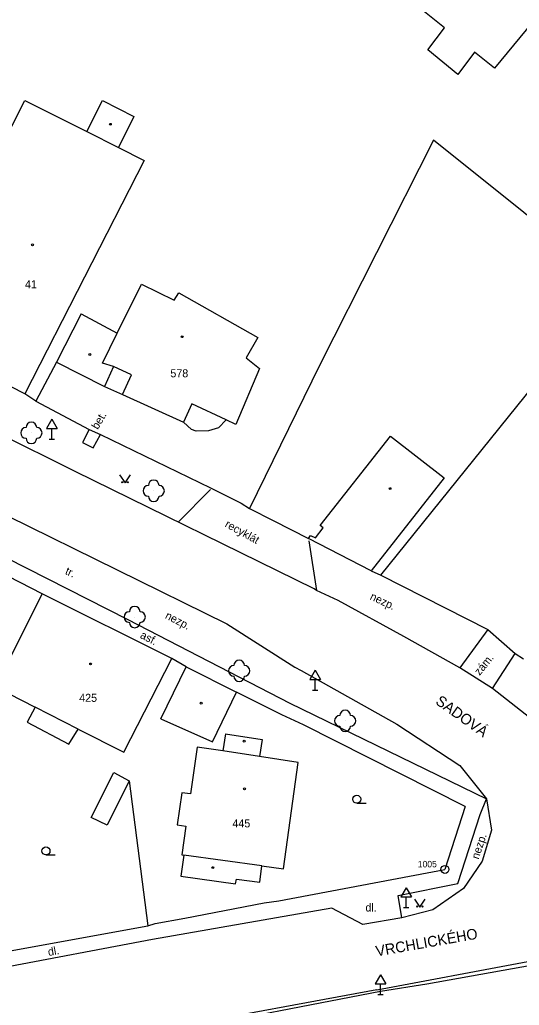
# Model space of a CAD drawing. Extents: x -794191 to -788944, y -1117087 to -1105044.
# Drawn here: x -791910.9 to -791864.2, y -1109788.3 to -1109696 of the extents above; entities that cross this region are included whole.
import ezdxf

# ---------------------------------------------------------------- set-up
doc = ezdxf.new("R2010")
doc.units = 0
for name, color, linetype in [('Doplněk polohopisu', 7, 'Continuous'), ('Doplňkové značky', 7, 'Continuous'), ('Hranice - ploty_ zdi', 7, 'Continuous'), ('Komunikace', 7, 'Continuous'), ('Názvy ulic_ silnic_ žel_', 7, 'Continuous'), ('Pomocné popisy', 7, 'Continuous'), ('Stavební objekty', 7, 'Continuous'), ('temporary_level_1', 7, 'Continuous'), ('Zeleň', 7, 'Continuous'), ('Značky druhů budov', 7, 'Continuous'), ('Značky druhů pozemků', 7, 'Continuous'), ('Čísla popisná', 7, 'Continuous')]:
    doc.layers.add(name, color=color, linetype=linetype)

msp = doc.modelspace()

# ---------------------------------------------------------------- linework, layer by layer
at = {"layer": 'Doplněk polohopisu'}
for p, q in [((-791900.82, -1109752.21), (-791885.65, -1109760.05)), ((-791867.12, -1109753.14), (-791869.73, -1109756.73)), ((-791866.68, -1109758.66), (-791864.55, -1109755.37)), ((-791885.65, -1109760.05), (-791867.22, -1109769.01))]:
    msp.add_line(p, q, dxfattribs=at)
for points in [[(-791923.22, -1109740.89), (-791919.89, -1109742.64), (-791915.98, -1109744.51), (-791900.82, -1109752.21)], [(-791875.15, -1109780.13), (-791875.5, -1109778.06), (-791869.91, -1109776.92), (-791867.82, -1109770.46), (-791867.22, -1109769.01)]]:
    msp.add_lwpolyline(points, dxfattribs=at)
at = {"layer": 'Doplňkové značky'}
for p, q in [((-791907.95, -1109733.444), (-791908.45, -1109734.31)), ((-791907.95, -1109733.444), (-791907.45, -1109734.31)), ((-791908.45, -1109734.31), (-791907.45, -1109734.31)), ((-791907.95, -1109735.31), (-791907.95, -1109734.31)), ((-791908.2, -1109735.31), (-791907.7, -1109735.31)), ((-791883.28, -1109756.954), (-791883.78, -1109757.82)), ((-791883.28, -1109756.954), (-791882.78, -1109757.82)), ((-791883.78, -1109757.82), (-791882.78, -1109757.82)), ((-791883.28, -1109758.82), (-791883.28, -1109757.82)), ((-791883.53, -1109758.82), (-791883.03, -1109758.82)), ((-791874.75, -1109777.324), (-791875.25, -1109778.19)), ((-791874.75, -1109777.324), (-791874.25, -1109778.19)), ((-791875.25, -1109778.19), (-791874.25, -1109778.19)), ((-791874.75, -1109779.19), (-791874.75, -1109778.19)), ((-791875, -1109779.19), (-791874.5, -1109779.19)), ((-791877.16, -1109785.474), (-791877.66, -1109786.34)), ((-791877.16, -1109785.474), (-791876.66, -1109786.34)), ((-791877.66, -1109786.34), (-791876.66, -1109786.34)), ((-791877.16, -1109787.34), (-791877.16, -1109786.34)), ((-791877.41, -1109787.34), (-791876.91, -1109787.34))]:
    msp.add_line(p, q, dxfattribs=at)
at = {"layer": 'Hranice - ploty_ zdi'}
for p, q in [((-791872.21, -1109707.3), (-791882.86, -1109728.42)), ((-791907.51, -1109728.09), (-791909.43, -1109731.75)), ((-791882.86, -1109728.42), (-791889.43, -1109741.79)), ((-791877.14, -1109748.05), (-791861.3, -1109728.39)), ((-791909.43, -1109731.75), (-791910.48, -1109731.06)), ((-791909.43, -1109731.75), (-791904.44, -1109734.4)), ((-791904.44, -1109734.4), (-791903.38, -1109734.86)), ((-791903.38, -1109734.86), (-791893.08, -1109739.85)), ((-791893.08, -1109739.85), (-791890.2, -1109741.3)), ((-791887.21, -1109742.92), (-791883.92, -1109744.6)), ((-791878.03, -1109747.64), (-791877.14, -1109748.05)), ((-791877.14, -1109748.05), (-791867.12, -1109753.14)), ((-791867.12, -1109753.14), (-791864.55, -1109755.37)), ((-791864.55, -1109755.37), (-791863.78, -1109755.87)), ((-791895.35, -1109756.63), (-791896.71, -1109755.85)), ((-791886.39, -1109761.13), (-791890.66, -1109759.02)), ((-791900.69, -1109767.31), (-791898.94, -1109780.88)), ((-791869.22, -1109769.72), (-791871.13, -1109775.61)), ((-791886.67, -1109778.56), (-791871.13, -1109775.61)), ((-791888.07, -1109778.74), (-791886.67, -1109778.56)), ((-791895.5, -1109780.16), (-791888.07, -1109778.74)), ((-791898.28, -1109780.68), (-791895.5, -1109780.16))]:
    msp.add_line(p, q, dxfattribs=at)
for points in [[(-791861.3, -1109728.39), (-791855.28, -1109720.85), (-791872.21, -1109707.3)], [(-791890.2, -1109741.3), (-791889.43, -1109741.79), (-791887.21, -1109742.92)], [(-791869.22, -1109769.72), (-791884.37, -1109762.08), (-791886.39, -1109761.13)], [(-791913.6, -1109783.55), (-791898.94, -1109780.88), (-791898.28, -1109780.68)], [(-791846.05, -1109786.41), (-791849.69, -1109784.57), (-791853.32, -1109783.35), (-791855.37, -1109783.26), (-791859.74, -1109784.03), (-791872.82, -1109786.35), (-791877.17, -1109787.03), (-791896.85, -1109790.85)]]:
    msp.add_lwpolyline(points, dxfattribs=at)
at = {"layer": 'Komunikace'}
for p, q in [((-791905.75, -1109738.32), (-791930.85, -1109725.92)), ((-791883.36, -1109749.34), (-791905.75, -1109738.32)), ((-791893.08, -1109740.01), (-791896.12, -1109743.07)), ((-791883.86, -1109744.82), (-791883.15, -1109749.48)), ((-791874.97, -1109753.78), (-791881.13, -1109750.43)), ((-791891.54, -1109752.6), (-791885.19, -1109756.65)), ((-791869.73, -1109756.73), (-791874.97, -1109753.78)), ((-791885.19, -1109756.65), (-791884.59, -1109756.96)), ((-791898.5, -1109782.17), (-791919.36, -1109786.12)), ((-791877.52, -1109786.88), (-791897.78, -1109790.62))]:
    msp.add_line(p, q, dxfattribs=at)
for points in [[(-791904.44, -1109734.4), (-791905.08, -1109735.62), (-791904.08, -1109736.13), (-791903.38, -1109734.86)], [(-791912.08, -1109742.48), (-791891.54, -1109752.6)], [(-791881.13, -1109750.43), (-791883.15, -1109749.48), (-791883.36, -1109749.34)], [(-791884.59, -1109756.96), (-791875.63, -1109761.99), (-791869.72, -1109765.87), (-791867.22, -1109769.01)], [(-791866.68, -1109758.66), (-791869.73, -1109756.73)], [(-791842.69, -1109778.55), (-791859.39, -1109764.38), (-791866.68, -1109758.66)], [(-791867.22, -1109769.01), (-791866.78, -1109771.92), (-791867.65, -1109774.84), (-791869.4, -1109777.38), (-791872.26, -1109779.39), (-791875.15, -1109780.13)], [(-791875.15, -1109780.13), (-791878.82, -1109780.77), (-791881.73, -1109779.24), (-791898.5, -1109782.17)], [(-791877.52, -1109786.88), (-791863.86, -1109784.34), (-791859.82, -1109783.57)]]:
    msp.add_lwpolyline(points, dxfattribs=at)
at = {"layer": 'Stavební objekty'}
for p, q in [((-791899.54, -1109720.78), (-791896.48, -1109722.29)), ((-791896.48, -1109722.29), (-791896.05, -1109721.59)), ((-791896.05, -1109721.59), (-791888.66, -1109725.79)), ((-791905.19, -1109723.56), (-791901.81, -1109725.39)), ((-791910.48, -1109731.06), (-791921.56, -1109725.41)), ((-791888.66, -1109725.79), (-791889.74, -1109727.7)), ((-791889.74, -1109727.7), (-791888.49, -1109728.7)), ((-791888.49, -1109728.7), (-791890.7, -1109733.94)), ((-791901.31, -1109731.13), (-791895.62, -1109733.72)), ((-791894.83, -1109732.01), (-791895.62, -1109733.72)), ((-791891.63, -1109733.48), (-791894.83, -1109732.01)), ((-791891.63, -1109733.48), (-791892.32, -1109734.25)), ((-791890.7, -1109733.94), (-791891.63, -1109733.48)), ((-791894.87, -1109734.41), (-791895.62, -1109733.72)), ((-791892.32, -1109734.25), (-791893.28, -1109734.54)), ((-791894.41, -1109734.56), (-791894.87, -1109734.41)), ((-791893.28, -1109734.54), (-791894.41, -1109734.56)), ((-791908.85, -1109749.78), (-791916.56, -1109745.87)), ((-791896.71, -1109755.85), (-791908.85, -1109749.78)), ((-791897.74, -1109761.51), (-791895.35, -1109756.63)), ((-791895.35, -1109756.63), (-791890.66, -1109759.02))]:
    msp.add_line(p, q, dxfattribs=at)
for points in [[(-791871.18, -1109696.78), (-791873.2, -1109695.16), (-791867.24, -1109688)], [(-791867.24, -1109688), (-791860.55, -1109693.34), (-791866.49, -1109700.55), (-791868.36, -1109699.04), (-791869.91, -1109701.15), (-791872.73, -1109698.84), (-791871.18, -1109696.78)], [(-791921.56, -1109725.41), (-791910.47, -1109703.57), (-791904.65, -1109706.5), (-791903.19, -1109703.59), (-791900.25, -1109705.07), (-791901.71, -1109707.97)], [(-791904.65, -1109706.5), (-791901.71, -1109707.97), (-791899.3, -1109709.19), (-791910.48, -1109731.06)], [(-791902.17, -1109728.51), (-791903.2, -1109728.2), (-791901.81, -1109725.39), (-791899.54, -1109720.78)], [(-791905.19, -1109723.56), (-791907.51, -1109728.09), (-791903.01, -1109730.36), (-791901.31, -1109731.13), (-791900.47, -1109729.29)], [(-791900.47, -1109729.29), (-791902.17, -1109728.51), (-791903.01, -1109730.36)], [(-791908.85, -1109749.78), (-791913.24, -1109758.52), (-791909.5, -1109760.42), (-791910.25, -1109761.81)], [(-791905.47, -1109762.47), (-791901.21, -1109764.62), (-791896.71, -1109755.85)], [(-791897.74, -1109761.51), (-791892.91, -1109763.66), (-791890.66, -1109759.02)], [(-791910.25, -1109761.81), (-791906.34, -1109763.88), (-791905.47, -1109762.47), (-791909.5, -1109760.42)], [(-791891.69, -1109762.92), (-791891.93, -1109764.51), (-791894.33, -1109764.15), (-791894.95, -1109768.53), (-791895.77, -1109768.42), (-791896.19, -1109771.44), (-791895.38, -1109771.55), (-791895.77, -1109774.25), (-791895.58, -1109774.27), (-791895.85, -1109776.23)], [(-791891.69, -1109762.92), (-791888.25, -1109763.44), (-791888.49, -1109765.04)], [(-791888.26, -1109775.28), (-791886.25, -1109775.56), (-791884.86, -1109765.59), (-791888.49, -1109765.04), (-791891.93, -1109764.51)], [(-791895.85, -1109776.23), (-791890.73, -1109776.95), (-791890.66, -1109776.51), (-791888.47, -1109776.81), (-791888.26, -1109775.28), (-791895.58, -1109774.27)]]:
    msp.add_lwpolyline(points, dxfattribs=at)
for points in [[(-791878.03, -1109747.64), (-791883.92, -1109744.6), (-791883.73, -1109744.32), (-791883.25, -1109744.54), (-791882.54, -1109743.62), (-791882.82, -1109743.38), (-791876.22, -1109735.02), (-791871.19, -1109738.94)], [(-791904.26, -1109770.74), (-791902.13, -1109766.52), (-791900.69, -1109767.31), (-791902.77, -1109771.45)]]:
    msp.add_lwpolyline(points, close=True, dxfattribs=at)
at = {"layer": 'temporary_level_1'}
for radius in [0.375, 0.0005]:
    msp.add_circle((-791871.13, -1109775.61), radius, dxfattribs=at)
at = {"layer": 'Zeleň'}
for centre in [(-791909.86, -1109734.72), (-791898.4, -1109740.14), (-791900.18, -1109751.97), (-791890.4, -1109757.01), (-791880.47, -1109761.69)]:
    msp.add_circle(centre, 0.0005, dxfattribs=at)
for centre, start, end in [((-791910.36, -1109734.72), 89.99999, 269.99999), ((-791909.86, -1109734.22), 0, 179.99999), ((-791909.36, -1109734.72), 270, 89.99999), ((-791909.86, -1109735.22), 179.99999, 359.99999), ((-791898.9, -1109740.14), 89.99999, 269.99999), ((-791898.4, -1109739.64), 0, 179.99999), ((-791897.9, -1109740.14), 270, 89.99999), ((-791898.4, -1109740.64), 179.99999, 359.99999), ((-791900.18, -1109751.47), 0, 179.99999), ((-791900.68, -1109751.97), 89.99999, 269.99999), ((-791899.68, -1109751.97), 270, 89.99999), ((-791900.18, -1109752.47), 179.99999, 359.99999), ((-791890.9, -1109757.01), 89.99999, 269.99999), ((-791890.4, -1109756.51), 0, 179.99999), ((-791889.9, -1109757.01), 270, 89.99999), ((-791890.4, -1109757.51), 179.99999, 359.99999), ((-791880.47, -1109761.19), 0, 179.99999), ((-791880.97, -1109761.69), 89.99999, 269.99999), ((-791879.97, -1109761.69), 270, 89.99999), ((-791880.47, -1109762.19), 179.99999, 359.99999)]:
    msp.add_arc(centre, 0.5, start, end, dxfattribs=at)
at = {"layer": 'Značky druhů budov'}
for centre in [(-791902.46, -1109705.81), (-791909.75, -1109717.1), (-791895.74, -1109725.71), (-791904.38, -1109727.37), (-791876.27, -1109739.94), (-791904.31, -1109756.36), (-791893.96, -1109760.03), (-791889.93, -1109763.6), (-791889.89, -1109768.06), (-791892.86, -1109775.44)]:
    msp.add_circle(centre, 0.0875, dxfattribs=at)
at = {"layer": 'Značky druhů pozemků'}
for p, q in [((-791879.38, -1109769.405), (-791878.505, -1109769.405)), ((-791908.49, -1109774.255), (-791907.615, -1109774.255))]:
    msp.add_line(p, q, dxfattribs=at)
for points in [[(-791901.59, -1109738.64), (-791901.09, -1109739.39), (-791900.59, -1109738.64)], [(-791873.98, -1109778.38), (-791873.48, -1109779.13), (-791872.98, -1109778.38)]]:
    msp.add_lwpolyline(points, dxfattribs=at)
for centre, radius in [((-791901.34, -1109739.34), 0.05), ((-791900.84, -1109739.34), 0.05), ((-791879.38, -1109769.03), 0.375), ((-791908.49, -1109773.88), 0.375), ((-791873.73, -1109779.08), 0.05), ((-791873.23, -1109779.08), 0.05)]:
    msp.add_circle(centre, radius, dxfattribs=at)

# ---------------------------------------------------------------- texts
at = {"layer": 'Názvy ulic_ silnic_ žel_'}
for s, rotation, p in [('SADOVÁ', 324.51091, (-791872.09, -1109760.04)), ('VRCHLICKÉHO', 10.008, (-791877.52, -1109783.77))]:
    msp.add_text(s, height=1, rotation=rotation, dxfattribs=at).set_placement(p)
at = {"layer": 'Pomocné popisy'}
for s, rotation, p in [('bet.', 59.47029, (-791903.64, -1109734.46)), ('recyklát', 331.09288, (-791891.8, -1109743.48)), ('tr.', 336.19406, (-791906.76, -1109747.93)), ('nezp.', 334.6538, (-791878.21, -1109750.29)), ('nezp.', 332.6501, (-791897.4, -1109752.06)), ('asf.', 332.6501, (-791899.74, -1109753.89)), ('zám.', 50.81139, (-791867.88, -1109757.49)), ('nezp.', 71.5651, (-791867.98, -1109774.71)), ('dl.', 10.4375, (-791908.24, -1109783.72))]:
    msp.add_text(s, height=0.75, rotation=rotation, dxfattribs=at).set_placement(p)
msp.add_text('dl.', height=0.75, dxfattribs=at).set_placement((-791878.57, -1109779.55))
at = {"layer": 'temporary_level_1'}
msp.add_text('1005', height=0.6, dxfattribs=at).set_placement((-791873.67, -1109775.41))
at = {"layer": 'Čísla popisná'}
for s, p in [('41', (-791910.46, -1109721.18)), ('578', (-791896.84, -1109729.51)), ('425', (-791905.38, -1109759.91)), ('445', (-791891.03, -1109771.67))]:
    msp.add_text(s, height=0.75, dxfattribs=at).set_placement(p)

doc.saveas('drawing.dxf')
